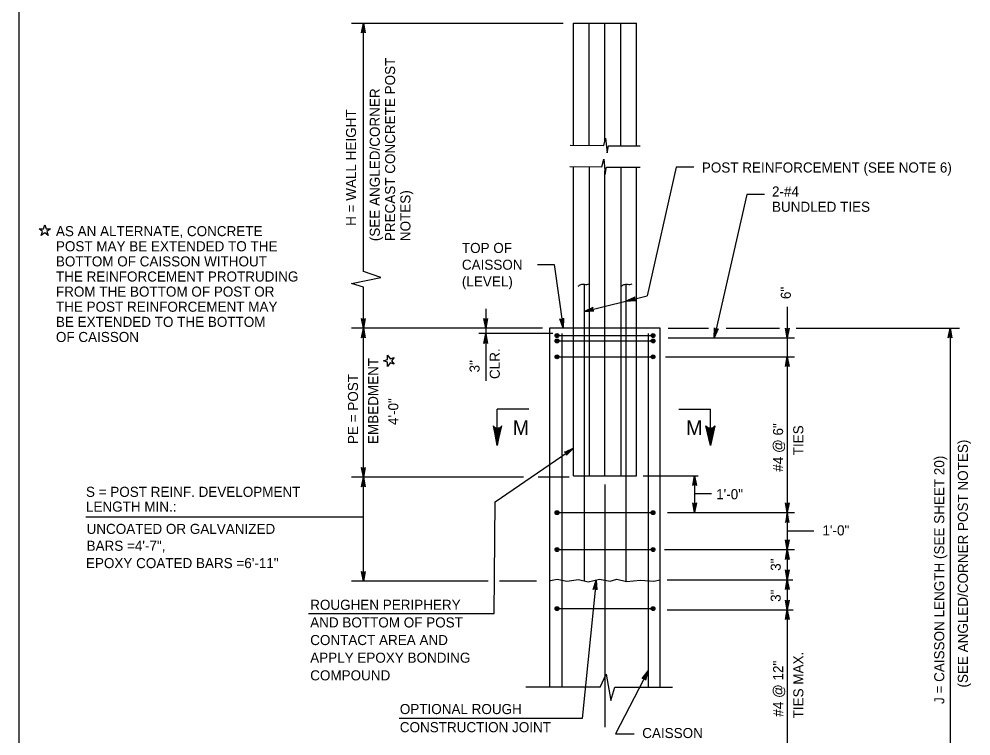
# Model space of a CAD drawing. Extents: x 3351 to 8430, y -3586 to 1457.
# Drawn here: x 3801.3 to 4091.6, y -2886.8 to -2668.3 of the extents above; entities that cross this region are included whole.
import ezdxf

# ---------------------------------------------------------------- set-up
doc = ezdxf.new("R2010")
doc.units = 0
doc.layers.add('1', color=7, linetype='Continuous')
doc.layers.add('2', color=7, linetype='Continuous')

msp = doc.modelspace()

# ---------------------------------------------------------------- linework, layer by layer
at = {"layer": '1'}
for p, q in [((3902.72, -2669.51), (3967.25, -2669.51)), ((3906.39, -2745.25), (3906.39, -2669.51)), ((3970.43, -2669.51), (3989.63, -2669.51)), ((3970.43, -2706.74), (3970.43, -2669.51)), ((3975.23, -2706.79), (3975.23, -2669.51)), ((3980.03, -2705.23), (3980.03, -2669.51)), ((3984.83, -2706.92), (3984.83, -2669.51)), ((3989.63, -2706.92), (3989.63, -2669.51)), ((3970.43, -2762.49), (3970.43, -2713.22)), ((3975.23, -2713.25), (3975.23, -2807.46)), ((3984.83, -2713.38), (3984.83, -2807.46)), ((3989.63, -2762.49), (3989.63, -2713.38)), ((3980.03, -2762.49), (3980.03, -2714.57)), ((3809.19, -2732.76), (3809.19, -2732.76)), ((3973.64, -2749.08), (3973.64, -2839.52)), ((3986.43, -2749.08), (3986.43, -2839.67)), ((3906.39, -2762.49), (3906.39, -2749.95)), ((3973.64, -2757.37), (3992.85, -2752.65)), ((3943.67, -2756.6), (3943.67, -2778.51)), ((4035.62, -2756.02), (4035.62, -2818.71)), ((3961, -2762.49), (3902.72, -2762.49)), ((3906.39, -2807.89), (3906.39, -2762.49)), ((3996.86, -2762.49), (3963.11, -2762.49)), ((3963.11, -2762.49), (3963.11, -2871.84)), ((3970.43, -2807.46), (3970.43, -2762.49)), ((3980.03, -2807.46), (3980.03, -2762.49)), ((3989.63, -2807.46), (3989.63, -2762.49)), ((3996.86, -2871.9), (3996.86, -2762.49)), ((3999.26, -2762.49), (4011.56, -2762.49)), ((4017.01, -2762.49), (4033.25, -2762.49)), ((4038.3, -2762.49), (4088.15, -2762.49)), ((4085.26, -2762.43), (4085.26, -2894.96)), ((3964.11, -2764.14), (3941.57, -2764.14)), ((3965.4, -2764.74), (3994.7, -2764.74)), ((3965.4, -2766.37), (3994.7, -2766.37)), ((3966.83, -2764.14), (3966.83, -2871.9)), ((3993.24, -2764.14), (3993.24, -2871.9)), ((3999.26, -2765.43), (4037.88, -2765.43)), ((3965.4, -2771.21), (3994.7, -2771.21)), ((3998.54, -2771.21), (4037.88, -2771.21)), ((3956.81, -2787.21), (3947.17, -2787.21)), ((3947.17, -2798.21), (3947.17, -2787.21)), ((4002.6, -2787.21), (4012.25, -2787.21)), ((4012.25, -2798.21), (4012.25, -2787.21)), ((3946.52, -2815.4), (3970.43, -2799.04)), ((3955.18, -2807.89), (3902.72, -2807.89)), ((3906.39, -2839.61), (3906.39, -2807.89)), ((3969.15, -2807.89), (3959.7, -2807.89)), ((3970.43, -2807.46), (3989.63, -2807.46)), ((3980.03, -2810.14), (3980.03, -2884.08)), ((3991.73, -2807.46), (4008.5, -2807.46)), ((4007.35, -2807.46), (4007.35, -2818.71)), ((4007.35, -2812.87), (4012.48, -2812.87)), ((3946.23, -2849.41), (3946.52, -2815.4)), ((3965.4, -2818.71), (3994.7, -2818.71)), ((3999.15, -2818.71), (4037.88, -2818.71)), ((4035.62, -2818.71), (4035.62, -2829.97)), ((3906.39, -2820.12), (3821.69, -2820.12)), ((4035.62, -2824.2), (4043.76, -2824.2)), ((3965.4, -2829.97), (3994.7, -2829.97)), ((3998.23, -2829.97), (4037.88, -2829.97)), ((4035.62, -2829.97), (4035.62, -2839.14)), ((3963.41, -2839.37), (3965.41, -2838.99)), ((3965.41, -2838.99), (3968.36, -2839.61)), ((3968.36, -2839.61), (3971.92, -2839.07)), ((3971.92, -2839.07), (3974.86, -2839.84)), ((3974.86, -2839.84), (3978.35, -2838.99)), ((3978.35, -2838.99), (3981.6, -2839.61)), ((3981.6, -2839.61), (3983.62, -2838.99)), ((3994.91, -2839.62), (3996.86, -2839.14)), ((3999, -2839.14), (4037.34, -2839.14)), ((4035.62, -2839.14), (4035.62, -2848.32)), ((3944.41, -2839.61), (3902.72, -2839.61)), ((3959.18, -2839.61), (3947.86, -2839.61)), ((3977.32, -2839.24), (3973.07, -2881.49)), ((3889.59, -2849.41), (3946.23, -2849.41)), ((3965.4, -2847.96), (3994.7, -2847.96)), ((3999, -2848.32), (4037.43, -2848.32)), ((4035.62, -2848.32), (4035.62, -2894.96)), ((3978.59, -2871.9), (3980.37, -2867.89)), ((3980.37, -2867.89), (3981.78, -2875.99)), ((3993.24, -2866.89), (3983.29, -2886.1)), ((3978.6, -2871.9), (3955.86, -2871.9)), ((3981.78, -2875.99), (3983.04, -2871.9)), ((3983.04, -2871.9), (4000.58, -2871.9)), ((3973.07, -2881.49), (3917.31, -2881.49)), ((3983.29, -2886.1), (3988.97, -2886.1))]:
    msp.add_line(p, q, dxfattribs=at)
for points in [[(3906.39, -2669.51), (3906.95, -2672.5), (3906.79, -2672.27), (3906.59, -2672.15), (3906.39, -2672.11), (3906.19, -2672.15), (3905.99, -2672.27), (3905.83, -2672.5), (3906.39, -2669.51), (3905.99, -2672.27), (3906.19, -2672.15), (3906.39, -2669.51), (3906.39, -2672.11), (3906.59, -2672.15), (3906.39, -2669.51), (3906.79, -2672.27)], [(3969.39, -2706.73), (3979.64, -2706.84), (3980.2, -2704.56), (3980.7, -2709.05), (3981.08, -2706.92), (3990.79, -2706.92)], [(3969.32, -2713.19), (3979.07, -2713.3), (3979.64, -2711.02), (3980.14, -2715.51), (3980.52, -2713.38), (3990.79, -2713.38)], [(4007.14, -2713.45), (4001.77, -2713.45), (3992.85, -2752.65)], [(4028.64, -2721.75), (4023.27, -2721.75), (4013.34, -2765.43)], [(3807.48, -2732.2), (3808.78, -2732.21), (3809.19, -2730.96), (3809.58, -2732.22), (3810.9, -2732.2), (3809.83, -2732.98), (3810.25, -2734.21), (3809.18, -2733.44), (3808.13, -2734.21), (3808.53, -2732.97), (3807.48, -2732.2)], [(3959.47, -2743.05), (3964.57, -2743.05), (3967.25, -2762.49)], [(3906.39, -2749.95), (3902.7, -2748.82), (3911.69, -2747.02), (3906.39, -2745.25)], [(3986.43, -2754.23), (3989.19, -2752.98), (3989.1, -2753.08), (3989.01, -2753.18), (3988.97, -2753.3), (3988.94, -2753.41), (3988.95, -2753.51), (3988.96, -2753.61), (3989, -2753.7), (3989.04, -2753.8), (3989.12, -2753.88), (3989.2, -2753.96), (3989.33, -2754.01), (3989.46, -2754.06), (3986.43, -2754.23), (3989.33, -2754.01), (3989.2, -2753.96), (3986.43, -2754.23), (3989.12, -2753.88), (3989.04, -2753.8), (3986.43, -2754.23), (3989, -2753.7), (3988.96, -2753.61), (3986.43, -2754.23), (3988.95, -2753.51), (3988.94, -2753.41), (3986.43, -2754.23), (3988.97, -2753.3), (3989.01, -2753.18), (3986.43, -2754.23), (3989.1, -2753.08)], [(3973.64, -2757.37), (3976.4, -2756.12), (3976.31, -2756.22), (3976.21, -2756.33), (3976.18, -2756.44), (3976.15, -2756.55), (3976.15, -2756.65), (3976.16, -2756.75), (3976.2, -2756.85), (3976.24, -2756.94), (3976.32, -2757.02), (3976.4, -2757.1), (3976.53, -2757.15), (3976.67, -2757.2), (3973.64, -2757.37), (3976.53, -2757.15), (3976.4, -2757.1), (3973.64, -2757.37), (3976.32, -2757.02), (3976.24, -2756.94), (3973.64, -2757.37), (3976.2, -2756.85), (3976.16, -2756.75), (3973.64, -2757.37), (3976.15, -2756.65), (3976.15, -2756.55), (3973.64, -2757.37), (3976.18, -2756.44), (3976.21, -2756.33), (3973.64, -2757.37), (3976.31, -2756.22)], [(3906.39, -2762.49), (3905.83, -2759.5), (3905.99, -2759.73), (3906.19, -2759.85), (3906.39, -2759.89), (3906.59, -2759.85), (3906.79, -2759.73), (3906.95, -2759.5), (3906.39, -2762.49), (3906.79, -2759.73), (3906.59, -2759.85), (3906.39, -2762.49), (3906.39, -2759.89), (3906.19, -2759.85), (3906.39, -2762.49), (3905.99, -2759.73)], [(3943.67, -2762.49), (3943.11, -2759.5), (3943.27, -2759.73), (3943.47, -2759.85), (3943.67, -2759.89), (3943.87, -2759.85), (3944.07, -2759.73), (3944.23, -2759.5), (3943.67, -2762.49), (3944.07, -2759.73), (3943.87, -2759.85), (3943.67, -2762.49), (3943.67, -2759.89), (3943.47, -2759.85), (3943.67, -2762.49), (3943.27, -2759.73)], [(3967.25, -2762.49), (3966.29, -2759.61), (3966.48, -2759.82), (3966.7, -2759.91), (3966.9, -2759.91), (3967.09, -2759.85), (3967.27, -2759.71), (3967.4, -2759.46), (3967.25, -2762.49), (3967.27, -2759.71), (3967.09, -2759.85), (3967.25, -2762.49), (3966.9, -2759.91), (3966.7, -2759.91), (3967.25, -2762.49), (3966.48, -2759.82)], [(3906.39, -2762.49), (3906.95, -2765.47), (3906.79, -2765.24), (3906.59, -2765.12), (3906.39, -2765.09), (3906.19, -2765.12), (3905.99, -2765.24), (3905.83, -2765.47), (3906.39, -2762.49), (3905.99, -2765.24), (3906.19, -2765.12), (3906.39, -2762.49), (3906.39, -2765.09), (3906.59, -2765.12), (3906.39, -2762.49), (3906.79, -2765.24)], [(4013.34, -2765.43), (4013.45, -2762.4), (4013.56, -2762.66), (4013.72, -2762.82), (4013.91, -2762.9), (4014.11, -2762.91), (4014.34, -2762.83), (4014.54, -2762.65), (4013.34, -2765.43), (4014.34, -2762.83), (4014.11, -2762.91), (4013.34, -2765.43), (4013.91, -2762.9), (4013.72, -2762.82), (4013.34, -2765.43), (4013.56, -2762.66)], [(4035.62, -2765.43), (4035.06, -2762.45), (4035.22, -2762.68), (4035.42, -2762.8), (4035.62, -2762.83), (4035.82, -2762.8), (4036.02, -2762.68), (4036.18, -2762.45), (4035.62, -2765.43), (4036.02, -2762.68), (4035.82, -2762.8), (4035.62, -2765.43), (4035.62, -2762.83), (4035.42, -2762.8), (4035.62, -2765.43), (4035.22, -2762.68)], [(4085.26, -2762.43), (4085.82, -2765.42), (4085.66, -2765.19), (4085.46, -2765.07), (4085.26, -2765.03), (4085.06, -2765.07), (4084.86, -2765.19), (4084.7, -2765.42), (4085.26, -2762.43), (4084.86, -2765.19), (4085.06, -2765.07), (4085.26, -2762.43), (4085.26, -2765.03), (4085.46, -2765.07), (4085.26, -2762.43), (4085.66, -2765.19)], [(3943.67, -2764.14), (3944.23, -2767.12), (3944.07, -2766.89), (3943.87, -2766.77), (3943.67, -2766.74), (3943.47, -2766.77), (3943.27, -2766.89), (3943.11, -2767.12), (3943.67, -2764.14), (3943.27, -2766.89), (3943.47, -2766.77), (3943.67, -2764.14), (3943.67, -2766.74), (3943.87, -2766.77), (3943.67, -2764.14), (3944.07, -2766.89)], [(3913.72, -2774.15), (3913.73, -2772.84), (3912.47, -2772.44), (3913.73, -2772.04), (3913.72, -2770.73), (3914.49, -2771.8), (3915.73, -2771.38), (3914.96, -2772.45), (3915.73, -2773.5), (3914.49, -2773.09), (3913.72, -2774.15)], [(4035.62, -2771.21), (4036.18, -2774.19), (4036.02, -2773.96), (4035.82, -2773.84), (4035.62, -2773.81), (4035.42, -2773.84), (4035.22, -2773.96), (4035.06, -2774.19), (4035.62, -2771.21), (4035.22, -2773.96), (4035.42, -2773.84), (4035.62, -2771.21), (4035.62, -2773.81), (4035.82, -2773.84), (4035.62, -2771.21), (4036.02, -2773.96)], [(3947.17, -2798.21), (3948.58, -2792.25), (3948.39, -2792.48), (3948.2, -2792.71), (3947.95, -2792.83), (3947.71, -2792.94), (3947.47, -2792.98), (3947.23, -2793.01), (3946.99, -2792.97), (3946.75, -2792.93), (3946.51, -2792.81), (3946.28, -2792.69), (3946.09, -2792.46), (3945.9, -2792.23), (3947.17, -2798.21), (3946.09, -2792.46), (3946.28, -2792.69), (3947.17, -2798.21), (3946.51, -2792.81), (3946.75, -2792.93), (3947.17, -2798.21), (3946.99, -2792.97), (3947.23, -2793.01), (3947.17, -2798.21), (3947.47, -2792.98), (3947.71, -2792.94), (3947.17, -2798.21), (3947.95, -2792.83), (3948.2, -2792.71), (3947.17, -2798.21), (3948.39, -2792.48)], [(4012.25, -2798.21), (4010.83, -2792.25), (4011.02, -2792.48), (4011.22, -2792.71), (4011.46, -2792.83), (4011.7, -2792.94), (4011.94, -2792.98), (4012.18, -2793.01), (4012.42, -2792.97), (4012.66, -2792.93), (4012.9, -2792.81), (4013.14, -2792.69), (4013.32, -2792.46), (4013.51, -2792.23), (4012.25, -2798.21), (4013.32, -2792.46), (4013.14, -2792.69), (4012.25, -2798.21), (4012.9, -2792.81), (4012.66, -2792.93), (4012.25, -2798.21), (4012.42, -2792.97), (4012.18, -2793.01), (4012.25, -2798.21), (4011.94, -2792.98), (4011.7, -2792.94), (4012.25, -2798.21), (4011.46, -2792.83), (4011.22, -2792.71), (4012.25, -2798.21), (4011.02, -2792.48)], [(3970.43, -2799.04), (3968.29, -2801.18), (3968.39, -2800.92), (3968.37, -2800.69), (3968.29, -2800.51), (3968.15, -2800.36), (3967.94, -2800.26), (3967.66, -2800.26), (3970.43, -2799.04), (3967.94, -2800.26), (3968.15, -2800.36), (3970.43, -2799.04), (3968.29, -2800.51), (3968.37, -2800.69), (3970.43, -2799.04), (3968.39, -2800.92)], [(3906.39, -2807.89), (3905.83, -2804.91), (3905.99, -2805.14), (3906.19, -2805.26), (3906.39, -2805.29), (3906.59, -2805.26), (3906.79, -2805.14), (3906.95, -2804.91), (3906.39, -2807.89), (3906.79, -2805.14), (3906.59, -2805.26), (3906.39, -2807.89), (3906.39, -2805.29), (3906.19, -2805.26), (3906.39, -2807.89), (3905.99, -2805.14)], [(3906.39, -2807.89), (3906.95, -2810.87), (3906.79, -2810.64), (3906.59, -2810.52), (3906.39, -2810.49), (3906.19, -2810.52), (3905.99, -2810.64), (3905.83, -2810.87), (3906.39, -2807.89), (3905.99, -2810.64), (3906.19, -2810.52), (3906.39, -2807.89), (3906.39, -2810.49), (3906.59, -2810.52), (3906.39, -2807.89), (3906.79, -2810.64)], [(4007.35, -2807.46), (4007.91, -2810.44), (4007.75, -2810.21), (4007.55, -2810.09), (4007.35, -2810.06), (4007.15, -2810.09), (4006.95, -2810.21), (4006.79, -2810.44), (4007.35, -2807.46), (4006.95, -2810.21), (4007.15, -2810.09), (4007.35, -2807.46), (4007.35, -2810.06), (4007.55, -2810.09), (4007.35, -2807.46), (4007.75, -2810.21)], [(4007.35, -2818.71), (4006.79, -2815.73), (4006.95, -2815.96), (4007.15, -2816.08), (4007.35, -2816.11), (4007.55, -2816.08), (4007.75, -2815.96), (4007.91, -2815.73), (4007.35, -2818.71), (4007.75, -2815.96), (4007.55, -2816.08), (4007.35, -2818.71), (4007.35, -2816.11), (4007.15, -2816.08), (4007.35, -2818.71), (4006.95, -2815.96)], [(4035.62, -2818.71), (4035.06, -2815.73), (4035.22, -2815.96), (4035.42, -2816.08), (4035.62, -2816.11), (4035.82, -2816.08), (4036.02, -2815.96), (4036.18, -2815.73), (4035.62, -2818.71), (4036.02, -2815.96), (4035.82, -2816.08), (4035.62, -2818.71), (4035.62, -2816.11), (4035.42, -2816.08), (4035.62, -2818.71), (4035.22, -2815.96)], [(4035.62, -2818.71), (4035.06, -2821.7), (4035.22, -2821.47), (4035.42, -2821.35), (4035.62, -2821.31), (4035.82, -2821.35), (4036.02, -2821.47), (4036.18, -2821.7), (4035.62, -2818.71), (4036.02, -2821.47), (4035.82, -2821.35), (4035.62, -2818.71), (4035.62, -2821.31), (4035.42, -2821.35), (4035.62, -2818.71), (4035.22, -2821.47)], [(4035.62, -2829.97), (4035.06, -2826.98), (4035.22, -2827.21), (4035.42, -2827.33), (4035.62, -2827.37), (4035.82, -2827.33), (4036.02, -2827.21), (4036.18, -2826.98), (4035.62, -2829.97), (4036.02, -2827.21), (4035.82, -2827.33), (4035.62, -2829.97), (4035.62, -2827.37), (4035.42, -2827.33), (4035.62, -2829.97), (4035.22, -2827.21)], [(4035.62, -2829.97), (4036.18, -2832.95), (4036.02, -2832.72), (4035.82, -2832.6), (4035.62, -2832.57), (4035.42, -2832.6), (4035.22, -2832.72), (4035.06, -2832.95), (4035.62, -2829.97), (4035.22, -2832.72), (4035.42, -2832.6), (4035.62, -2829.97), (4035.62, -2832.57), (4035.82, -2832.6), (4035.62, -2829.97), (4036.02, -2832.72)], [(4035.62, -2839.14), (4035.06, -2836.16), (4035.22, -2836.39), (4035.42, -2836.51), (4035.62, -2836.54), (4035.82, -2836.51), (4036.02, -2836.39), (4036.18, -2836.16), (4035.62, -2839.14), (4036.02, -2836.39), (4035.82, -2836.51), (4035.62, -2839.14), (4035.62, -2836.54), (4035.42, -2836.51), (4035.62, -2839.14), (4035.22, -2836.39)], [(3906.39, -2839.61), (3905.83, -2836.63), (3905.99, -2836.86), (3906.19, -2836.97), (3906.39, -2837.01), (3906.59, -2836.97), (3906.79, -2836.86), (3906.95, -2836.63), (3906.39, -2839.61), (3906.79, -2836.86), (3906.59, -2836.97), (3906.39, -2839.61), (3906.39, -2837.01), (3906.19, -2836.97), (3906.39, -2839.61), (3905.99, -2836.86)], [(3983.62, -2838.99), (3986.55, -2839.7), (3990.84, -2839.28), (3994.91, -2839.62)], [(4035.62, -2839.14), (4036.18, -2842.12), (4036.02, -2841.89), (4035.82, -2841.78), (4035.62, -2841.74), (4035.42, -2841.78), (4035.22, -2841.89), (4035.06, -2842.12), (4035.62, -2839.14), (4035.22, -2841.89), (4035.42, -2841.78), (4035.62, -2839.14), (4035.62, -2841.74), (4035.82, -2841.78), (4035.62, -2839.14), (4036.02, -2841.89)], [(3977.32, -2839.24), (3977.58, -2842.26), (3977.44, -2842.02), (3977.26, -2841.88), (3977.06, -2841.83), (3976.86, -2841.84), (3976.65, -2841.94), (3976.46, -2842.15), (3977.32, -2839.24), (3976.65, -2841.94), (3976.86, -2841.84), (3977.32, -2839.24), (3977.06, -2841.83), (3977.26, -2841.88), (3977.32, -2839.24), (3977.44, -2842.02)], [(4035.62, -2848.32), (4035.06, -2845.34), (4035.22, -2845.57), (4035.42, -2845.68), (4035.62, -2845.72), (4035.82, -2845.68), (4036.02, -2845.57), (4036.18, -2845.34), (4035.62, -2848.32), (4036.02, -2845.57), (4035.82, -2845.68), (4035.62, -2848.32), (4035.62, -2845.72), (4035.42, -2845.68), (4035.62, -2848.32), (4035.22, -2845.57)], [(4035.62, -2848.32), (4036.18, -2851.3), (4036.02, -2851.07), (4035.82, -2850.95), (4035.62, -2850.92), (4035.42, -2850.95), (4035.22, -2851.07), (4035.06, -2851.3), (4035.62, -2848.32), (4035.22, -2851.07), (4035.42, -2850.95), (4035.62, -2848.32), (4035.62, -2850.92), (4035.82, -2850.95), (4035.62, -2848.32), (4036.02, -2851.07)], [(3993.24, -2866.89), (3992.36, -2869.79), (3992.35, -2869.65), (3992.33, -2869.52), (3992.27, -2869.42), (3992.2, -2869.32), (3992.12, -2869.26), (3992.04, -2869.2), (3991.95, -2869.17), (3991.85, -2869.14), (3991.73, -2869.14), (3991.62, -2869.15), (3991.49, -2869.21), (3991.37, -2869.28), (3993.24, -2866.89), (3991.49, -2869.21), (3991.62, -2869.15), (3993.24, -2866.89), (3991.73, -2869.14), (3991.85, -2869.14), (3993.24, -2866.89), (3991.95, -2869.17), (3992.04, -2869.2), (3993.24, -2866.89), (3992.12, -2869.26), (3992.2, -2869.32), (3993.24, -2866.89), (3992.27, -2869.42), (3992.33, -2869.52), (3993.24, -2866.89), (3992.35, -2869.65)]]:
    msp.add_lwpolyline(points, dxfattribs=at)
for centre, radius in [((3965.4, -2764.74), 0.585), ((3965.4, -2766.37), 0.585), ((3965.4, -2764.74), 0.442), ((3965.4, -2766.37), 0.442), ((3965.4, -2764.74), 0.316), ((3965.4, -2766.37), 0.316), ((3965.4, -2764.74), 0.179), ((3965.4, -2766.37), 0.179), ((3994.7, -2764.74), 0.585), ((3994.7, -2766.37), 0.585), ((3994.7, -2764.74), 0.442), ((3994.7, -2766.37), 0.442), ((3994.7, -2764.74), 0.316), ((3994.7, -2766.37), 0.316), ((3994.7, -2764.74), 0.179), ((3994.7, -2766.37), 0.179), ((3965.4, -2771.21), 0.585), ((3965.4, -2771.21), 0.442), ((3965.4, -2771.21), 0.316), ((3965.4, -2771.21), 0.179), ((3994.7, -2771.21), 0.585), ((3994.7, -2771.21), 0.442), ((3994.7, -2771.21), 0.316), ((3994.7, -2771.21), 0.179), ((3965.4, -2818.71), 0.585), ((3965.4, -2818.71), 0.442), ((3965.4, -2818.71), 0.316), ((3965.4, -2818.71), 0.179), ((3994.7, -2818.71), 0.585), ((3994.7, -2818.71), 0.442), ((3994.7, -2818.71), 0.316), ((3994.7, -2818.71), 0.179), ((3965.4, -2829.96), 0.585), ((3965.4, -2829.96), 0.442), ((3965.4, -2829.96), 0.316), ((3965.4, -2829.96), 0.179), ((3994.7, -2829.96), 0.585), ((3994.7, -2829.96), 0.442), ((3994.7, -2829.96), 0.316), ((3994.7, -2829.96), 0.179), ((3965.4, -2847.96), 0.585), ((3965.4, -2847.96), 0.442), ((3965.4, -2847.96), 0.316), ((3965.4, -2847.96), 0.179), ((3994.7, -2847.96), 0.585), ((3994.7, -2847.96), 0.442), ((3994.7, -2847.96), 0.316), ((3994.7, -2847.96), 0.179)]:
    msp.add_circle(centre, radius, dxfattribs=at)
for points in [[(3971.88, -2749.71), (3972.66, -2749.2), (3973.82, -2749.09), (3974.53, -2749.13), (3975.19, -2748.93)], [(3985.01, -2749.73), (3985.79, -2749.22), (3986.95, -2749.1), (3987.66, -2749.14), (3988.32, -2748.95)]]:
    msp.add_spline(points, degree=3, dxfattribs=at)
at = {"layer": '2'}
msp.add_line((3801.34, -2977.31), (3801.34, -2413.31), dxfattribs=at)

# ---------------------------------------------------------------- texts
at = {"layer": '1'}
for s, p in [('PRECAST CONCRETE POST', (3916.04, -2735.96)), ('(SEE ANGLED/CORNER', (3911.37, -2735.96)), ('H = WALL HEIGHT', (3904.12, -2731.3)), ('NOTES)', (3920.71, -2735.96)), ('6"', (4036.72, -2753.62)), ('CLR.', (3947.96, -2777.98)), ('EMBEDMENT', (3910.87, -2797.79)), ('3"', (3941.81, -2775.97)), ('PE = POST', (3904.72, -2797.79)), ('4\'-0"', (3917.01, -2792.01)), ('#4 @ 6"', (4034.37, -2806.22)), ('TIES', (4040.52, -2801.22)), ('(SEE ANGLED/CORNER POST NOTES)', (4090.72, -2872.01)), ('J = CAISSON LENGTH (SEE SHEET 20)', (4083.51, -2877.02)), ('3"', (4033.63, -2836.43)), ('3"', (4033.63, -2845.9)), ('TIES MAX.', (4040.54, -2881.41)), ('#4 @ 12"', (4034.39, -2880.89))]:
    msp.add_text(s, height=3.072, rotation=90, dxfattribs=at).set_placement(p)
for s, height, p in [('POST REINFORCEMENT (SEE NOTE 6)', 3.072, (4009.58, -2715.05)), ('2-#4', 3.072, (4030.97, -2722.37)), ('BUNDLED TIES', 3.072, (4030.97, -2727.02)), ('AS AN ALTERNATE, CONCRETE', 3.072, (3812.59, -2734.44)), ('POST MAY BE EXTENDED TO THE', 3.072, (3812.59, -2739.05)), ('TOP OF', 3.072, (3936.4, -2739.57)), ('BOTTOM OF CAISSON WITHOUT', 3.072, (3812.59, -2743.66)), ('CAISSON', 3.072, (3936.4, -2744.67)), ('THE REINFORCEMENT PROTRUDING', 3.072, (3812.59, -2748.27)), ('(LEVEL)', 3.072, (3936.4, -2749.77)), ('FROM THE BOTTOM OF POST OR', 3.072, (3812.59, -2752.87)), ('THE POST REINFORCEMENT MAY', 3.072, (3812.59, -2757.48)), ('BE EXTENDED TO THE BOTTOM', 3.072, (3812.59, -2762.09)), ('OF CAISSON', 3.072, (3812.59, -2766.7)), ('M', 4.48, (3951.9, -2795.03)), ('M', 4.48, (4004.77, -2795.09)), ('S = POST REINF. DEVELOPMENT', 3.072, (3821.75, -2813.9)), ('1\'-0"', 3.072, (4013.95, -2814.62)), ('LENGTH MIN.:', 3.072, (3821.75, -2818.4)), ('UNCOATED OR GALVANIZED', 3.072, (3821.94, -2825.19)), ('1\'-0"', 3.072, (4046.36, -2825.64)), ('BARS =4\'-7",', 3.072, (3821.94, -2830.34)), ('EPOXY COATED BARS =6\'-11"', 3.072, (3821.75, -2835.62)), ('ROUGHEN PERIPHERY', 3.072, (3890.14, -2848.32)), ('AND BOTTOM OF POST', 3.072, (3890.14, -2853.7)), ('CONTACT AREA AND', 3.072, (3890.14, -2859.07)), ('APPLY EPOXY BONDING', 3.072, (3890.14, -2864.45)), ('COMPOUND', 3.072, (3890.14, -2869.83)), ('OPTIONAL ROUGH', 3.072, (3917.47, -2880.1)), ('CONSTRUCTION JOINT', 3.072, (3917.47, -2885.63)), ('CAISSON', 3.072, (3991.39, -2887.41))]:
    msp.add_text(s, height=height, dxfattribs=at).set_placement(p)

doc.saveas('drawing.dxf')
